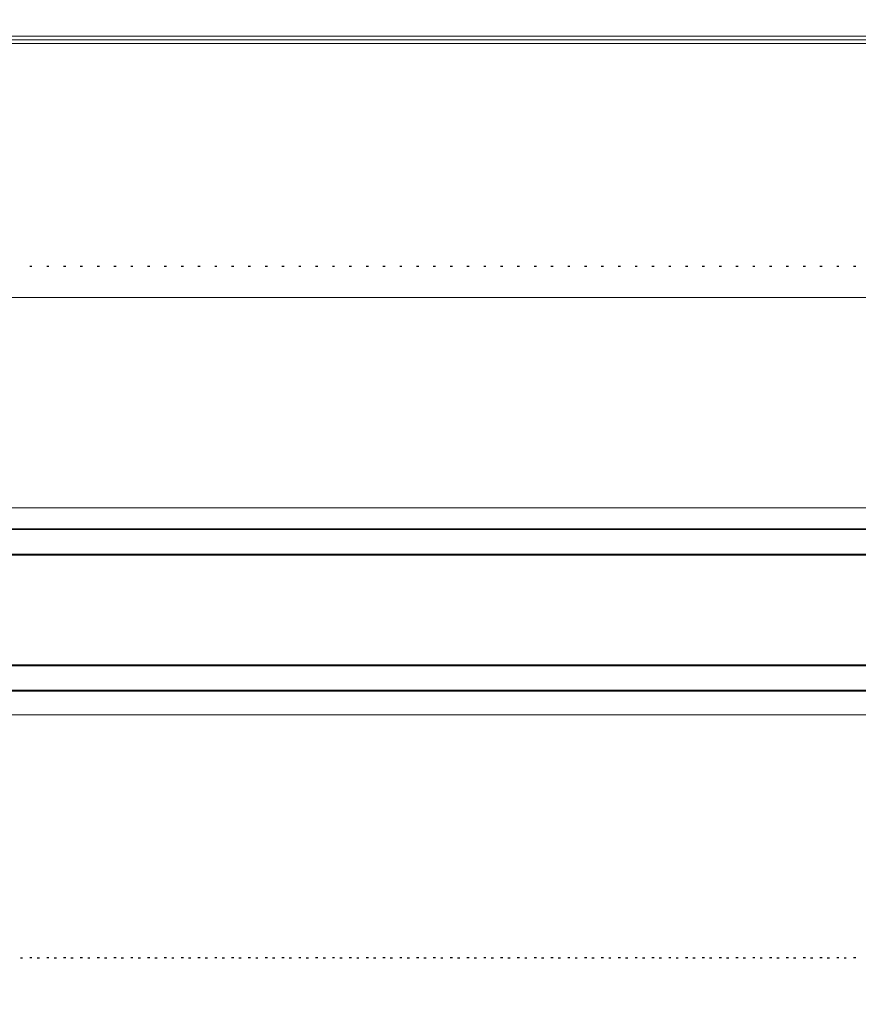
# Model space of a CAD drawing. Header units: millimetres. Extents: x -1290 to 1795, y -4192 to -1311.
# Tile 513 of 656: x 1493 to 1529, y -3642 to -3599. Entities that reach past the tile are written whole.
import ezdxf

# ---------------------------------------------------------------- set-up
doc = ezdxf.new("R2010")
doc.units = ezdxf.units.MM
doc.layers.add('30', color=7, linetype='Continuous')
doc.layers.add('51', color=7, linetype='Continuous')
doc.layers.add('Aparatura', color=7, linetype='Continuous', lineweight=13)

# ---------------------------------------------------------------- blocks, each defined once
blk = doc.blocks.new('*U186')
at = {"layer": '51', "color": 255}
for points in [[(522.508846, -50.190095), (522.018209, -50.190095)], [(526.151021, -50.190095), (525.70515, -50.190095)], [(529.836171, -50.190095), (529.347325, -50.190095)], [(533.478346, -50.190095), (532.987709, -50.190095)], [(537.120521, -50.190095), (536.629884, -50.190095)], [(540.762696, -50.190095), (540.272059, -50.190095)], [(544.404871, -50.190095), (543.914234, -50.190095)], [(548.045255, -50.190095), (547.556408, -50.190095)], [(551.68743, -50.190095), (551.196793, -50.190095)], [(555.329605, -50.190095), (554.838968, -50.190095)], [(558.97178, -50.190095), (558.481142, -50.190095)], [(562.613954, -50.190095), (562.123317, -50.190095)], [(566.254339, -50.190095), (565.765492, -50.190095)], [(569.896514, -50.190095), (569.405876, -50.190095)], [(573.538689, -50.190095), (573.048051, -50.190095)], [(577.180863, -50.190095), (576.690226, -50.190095)], [(580.821248, -50.190095), (580.332401, -50.190095)], [(584.463423, -50.190095), (583.974576, -50.190095)], [(588.105597, -50.190095), (587.659726, -50.190095)], [(591.792538, -50.190095), (591.301901, -50.190095)], [(595.432923, -50.190095), (594.944076, -50.190095)], [(599.075098, -50.190095), (598.584461, -50.190095)], [(602.717273, -50.190095), (602.226635, -50.190095)], [(606.359447, -50.190095), (605.86881, -50.190095)], [(610.001622, -50.190095), (609.510985, -50.190095)], [(613.642007, -50.190095), (613.15316, -50.190095)], [(617.284181, -50.190095), (616.793544, -50.190095)], [(620.926356, -50.190095), (620.435719, -50.190095)], [(624.568531, -50.190095), (624.077894, -50.190095)], [(628.210706, -50.190095), (627.720069, -50.190095)], [(631.85109, -50.190095), (631.362244, -50.190095)], [(635.493265, -50.190095), (635.002628, -50.190095)], [(639.13544, -50.190095), (638.644803, -50.190095)], [(642.777615, -50.190095), (642.286978, -50.190095)], [(646.41979, -50.190095), (645.929153, -50.190095)], [(650.060174, -50.190095), (649.571328, -50.190095)], [(653.702349, -50.190095), (653.256478, -50.190095)], [(657.38929, -50.190095), (656.898653, -50.190095)], [(661.029674, -50.190095), (660.540828, -50.190095)], [(664.671849, -50.190095), (664.183003, -50.190095)], [(668.314024, -50.190095), (667.823387, -50.190095)], [(671.956199, -50.190095), (671.465562, -50.190095)], [(675.598374, -50.190095), (675.107737, -50.190095)], [(679.238758, -50.190095), (678.749912, -50.190095)], [(682.880933, -50.190095), (682.390296, -50.190095)], [(686.523108, -50.190095), (686.032471, -50.190095)], [(690.165283, -50.190095), (689.674646, -50.190095)], [(693.807458, -50.190095), (693.316821, -50.190095)], [(697.447842, -50.190095), (696.958996, -50.190095)], [(701.090017, -50.190095), (700.59938, -50.190095)], [(520.019847, -200.124111), (520.465718, -200.124111)], [(523.662022, -200.124111), (524.152659, -200.124111)], [(527.304197, -200.124111), (527.794834, -200.124111)], [(530.946372, -200.124111), (531.435218, -200.124111)], [(534.586756, -200.124111), (535.077393, -200.124111)], [(538.228931, -200.124111), (538.719568, -200.124111)], [(541.871106, -200.124111), (542.361743, -200.124111)], [(545.513281, -200.124111), (546.002127, -200.124111)], [(549.153665, -200.124111), (549.644302, -200.124111)], [(552.79584, -200.124111), (553.286477, -200.124111)], [(556.438015, -200.124111), (556.928652, -200.124111)], [(560.08019, -200.124111), (560.570827, -200.124111)], [(563.722365, -200.124111), (564.211211, -200.124111)], [(567.362749, -200.124111), (567.853386, -200.124111)], [(571.004924, -200.124111), (571.495561, -200.124111)], [(574.647099, -200.124111), (575.137736, -200.124111)], [(578.289274, -200.124111), (578.779911, -200.124111)], [(581.974424, -200.124111), (582.420295, -200.124111)], [(585.616599, -200.124111), (586.107236, -200.124111)], [(589.258774, -200.124111), (589.749411, -200.124111)], [(592.900949, -200.124111), (593.391586, -200.124111)], [(596.543124, -200.124111), (597.03197, -200.124111)], [(600.183508, -200.124111), (600.674145, -200.124111)], [(603.825683, -200.124111), (604.31632, -200.124111)], [(607.467858, -200.124111), (607.958495, -200.124111)], [(611.110032, -200.124111), (611.60067, -200.124111)], [(614.752207, -200.124111), (615.241054, -200.124111)], [(618.392592, -200.124111), (618.883229, -200.124111)], [(622.034767, -200.124111), (622.525404, -200.124111)], [(625.676941, -200.124111), (626.167579, -200.124111)], [(629.319116, -200.124111), (629.807963, -200.124111)], [(632.959501, -200.124111), (633.450138, -200.124111)], [(636.601675, -200.124111), (637.092313, -200.124111)], [(640.24385, -200.124111), (640.734487, -200.124111)], [(643.886025, -200.124111), (644.376662, -200.124111)], [(647.571176, -200.124111), (648.017047, -200.124111)], [(651.213351, -200.124111), (651.703988, -200.124111)], [(654.855525, -200.124111), (655.346163, -200.124111)], [(658.4977, -200.124111), (658.988337, -200.124111)], [(662.139875, -200.124111), (662.628722, -200.124111)], [(665.780259, -200.124111), (666.270897, -200.124111)], [(669.422434, -200.124111), (669.913072, -200.124111)], [(673.064609, -200.124111), (673.555246, -200.124111)], [(676.706784, -200.124111), (677.197421, -200.124111)], [(680.348959, -200.124111), (680.837806, -200.124111)], [(683.989343, -200.124111), (684.47998, -200.124111)], [(687.631518, -200.124111), (688.122155, -200.124111)], [(691.273693, -200.124111), (691.76433, -200.124111)], [(694.915868, -200.124111), (695.404714, -200.124111)], [(698.558043, -200.124111), (699.046889, -200.124111)]]:
    blk.add_lwpolyline(points, dxfattribs=at)
blk = doc.blocks.new('*U187')
at = {"layer": '30', "color": 7}
for points in [[(117.203183, -107.160425), (764.797637, -107.160425), (117.203183, -107.160425)], [(764.797637, -107.160425), (117.203183, -107.160425), (117.203183, -109.696477), (117.203183, -111.193163), (117.203183, -112.731424), (764.797637, -112.731424), (764.797637, -111.193163), (764.797637, -109.696477), (764.797637, -107.160425)], [(117.203183, -112.643451), (764.797637, -112.643451), (117.203183, -112.643451)], [(764.797637, -112.643451), (117.203183, -112.643451), (117.203183, -114.16314), (117.203183, -135.233417), (117.203183, -136.712033), (764.797637, -136.712033), (764.797637, -135.233417), (764.797637, -114.16314), (764.797637, -112.643451)], [(117.203183, -136.624061), (764.797637, -136.624061), (117.203183, -136.624061)], [(764.797637, -136.624061), (117.203183, -136.624061), (117.203183, -138.120672), (117.203183, -139.700428), (117.203183, -142.236353), (764.797637, -142.236353), (764.797637, -139.700428), (764.797637, -138.120672), (764.797637, -136.624061)], [(764.754661, -136.667149), (117.246158, -136.667149), (117.246158, -138.14078), (117.246158, -139.696279), (117.246158, -142.193264), (764.754661, -142.193264), (764.754661, -139.696279), (764.754661, -138.14078), (764.754661, -136.667149)], [(117.203183, -142.14838), (764.797637, -142.14838), (117.203183, -142.14838)]]:
    blk.add_lwpolyline(points, close=True, dxfattribs=at)
at = {"layer": '30', "color": 59}
blk.add_lwpolyline([(764.754661, -107.203514), (117.246158, -107.203514), (117.246158, -109.700336), (117.246158, -111.17387), (117.246158, -112.688335), (764.754661, -112.688335), (764.754661, -111.17387), (764.754661, -109.700336), (764.754661, -107.203514)], close=True, dxfattribs=at)
blk = doc.blocks.new('*U202')
at = {"layer": '51', "color": 255}
for points in [[(522.508846, -200.111544), (522.018209, -200.111544)], [(526.151021, -200.111544), (525.70515, -200.111544)], [(529.836171, -200.111544), (529.347325, -200.111544)], [(533.478346, -200.111544), (532.987709, -200.111544)], [(537.120521, -200.111544), (536.629884, -200.111544)], [(540.762696, -200.111544), (540.272059, -200.111544)], [(544.404871, -200.111544), (543.914234, -200.111544)], [(548.045255, -200.111544), (547.556408, -200.111544)], [(551.68743, -200.111544), (551.196793, -200.111544)], [(555.329605, -200.111544), (554.838968, -200.111544)], [(558.97178, -200.111544), (558.481142, -200.111544)], [(562.613954, -200.111544), (562.123317, -200.111544)], [(566.254339, -200.111544), (565.765492, -200.111544)], [(569.896514, -200.111544), (569.405876, -200.111544)], [(573.538689, -200.111544), (573.048051, -200.111544)], [(577.180863, -200.111544), (576.690226, -200.111544)], [(580.821248, -200.111544), (580.332401, -200.111544)], [(584.463423, -200.111544), (583.974576, -200.111544)], [(588.105597, -200.111544), (587.659726, -200.111544)], [(591.792538, -200.111544), (591.301901, -200.111544)], [(595.432923, -200.111544), (594.944076, -200.111544)], [(599.075098, -200.111544), (598.584461, -200.111544)], [(602.717273, -200.111544), (602.226635, -200.111544)], [(606.359447, -200.111544), (605.86881, -200.111544)], [(610.001622, -200.111544), (609.510985, -200.111544)], [(613.642007, -200.111544), (613.15316, -200.111544)], [(617.284181, -200.111544), (616.793544, -200.111544)], [(620.926356, -200.111544), (620.435719, -200.111544)], [(624.568531, -200.111544), (624.077894, -200.111544)], [(628.210706, -200.111544), (627.720069, -200.111544)], [(631.85109, -200.111544), (631.362244, -200.111544)], [(635.493265, -200.111544), (635.002628, -200.111544)], [(639.13544, -200.111544), (638.644803, -200.111544)], [(642.777615, -200.111544), (642.286978, -200.111544)], [(646.41979, -200.111544), (645.929153, -200.111544)], [(650.060174, -200.111544), (649.571328, -200.111544)], [(653.702349, -200.111544), (653.256478, -200.111544)], [(657.38929, -200.111544), (656.898653, -200.111544)], [(661.029674, -200.111544), (660.540828, -200.111544)], [(664.671849, -200.111544), (664.183003, -200.111544)], [(668.314024, -200.111544), (667.823387, -200.111544)], [(671.956199, -200.111544), (671.465562, -200.111544)], [(675.598374, -200.111544), (675.107737, -200.111544)], [(679.238758, -200.111544), (678.749912, -200.111544)], [(682.880933, -200.111544), (682.390296, -200.111544)], [(686.523108, -200.111544), (686.032471, -200.111544)], [(690.165283, -200.111544), (689.674646, -200.111544)], [(693.807458, -200.111544), (693.316821, -200.111544)], [(697.447842, -200.111544), (696.958996, -200.111544)], [(701.090017, -200.111544), (700.59938, -200.111544)]]:
    blk.add_lwpolyline(points, dxfattribs=at)

msp = doc.modelspace()

# ---------------------------------------------------------------- linework, layer by layer
at = {"layer": 'Aparatura', "color": 7, "lineweight": 13}
for points in [[(1404.273, -3599.954), (1550.296, -3599.954), (1550.296, -3590.081), (1550.296, -3588.951), (1404.273, -3588.951), (1404.273, -3590.081), (1404.273, -3599.954)], [(1404.273, -3599.954), (1550.296, -3599.954), (1550.296, -3590.081), (1550.296, -3588.951), (1404.273, -3588.951), (1404.273, -3590.081), (1404.273, -3599.954)], [(1554.341, -3599.955), (1401.365, -3599.955), (1401.28, -3599.955), (1400.228, -3599.955), (1400.228, -3769.866), (1554.341, -3769.866), (1554.341, -3599.955)], [(1554.26, -3769.552), (1554.26, -3600.268), (1400.308, -3600.268), (1400.308, -3769.552), (1554.26, -3769.552)], [(1543.028, -3758.443), (1411.541, -3758.443), (1411.541, -3611.293), (1543.028, -3611.293), (1543.028, -3758.443)], [(1542.039, -3629.392), (1412.53, -3629.392), (1412.53, -3620.418), (1542.039, -3620.418), (1542.039, -3629.392)]]:
    msp.add_lwpolyline(points, close=True, dxfattribs=at)
for points in [[(1554.338, -3599.954), (1400.231, -3599.954)], [(1400.228, -3600.11), (1554.341, -3600.11)], [(1554.26, -3600.268), (1400.308, -3600.268)], [(1543.028, -3611.293), (1411.541, -3611.293)], [(1412.53, -3629.392), (1412.53, -3620.418), (1542.039, -3620.418), (1542.039, -3629.392)], [(1412.53, -3629.392), (1542.039, -3629.392)]]:
    msp.add_lwpolyline(points, dxfattribs=at)

# ---------------------------------------------------------------- block references
at = {"layer": 'Aparatura', "color": 7, "lineweight": 13, "xscale": 0.2, "yscale": 0.2, "zscale": 0.2}
for name in ['*U186', '*U187', '*U202']:
    msp.add_blockref(name, (1388.984, -3599.91), dxfattribs=at)

doc.saveas('drawing.dxf')
